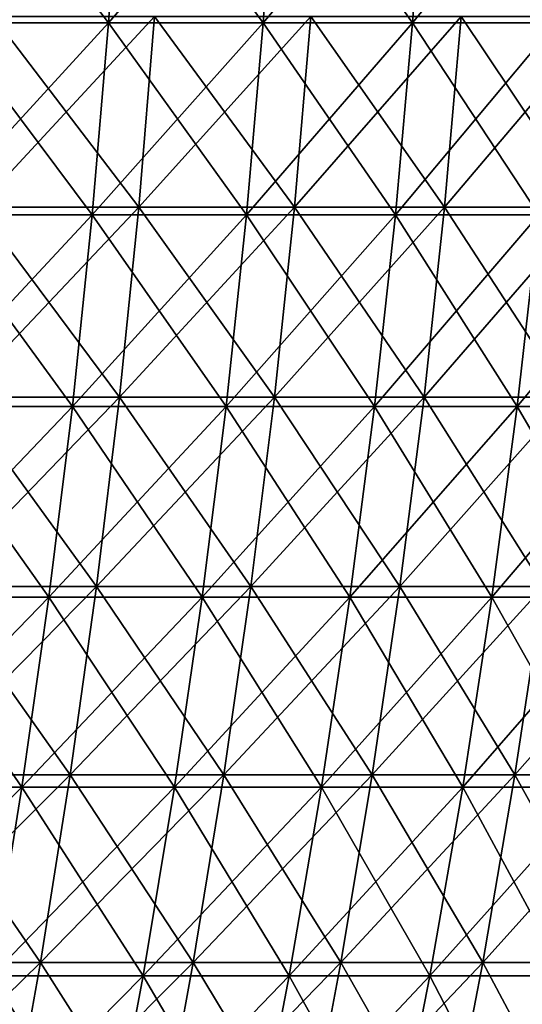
# Model space of a CAD drawing. Header units: millimetres. Extents: x -250 to 250, y 3898 to 4150.
# Tile 550 of 558: x 179 to 196, y 4093 to 4125. Entities that reach past the tile are written whole.
import ezdxf

# ---------------------------------------------------------------- set-up
doc = ezdxf.new("R2010")
doc.units = ezdxf.units.MM
doc.header["$LTSCALE"] = 5.599365
for name, color, linetype in [('2', 7, 'CONTINUOUS'), ('3', 7, 'CONTINUOUS'), ('4', 7, 'CONTINUOUS'), ('5', 7, 'CONTINUOUS')]:
    doc.layers.add(name, color=color, linetype=linetype)

msp = doc.modelspace()

# ---------------------------------------------------------------- linework, layer by layer
at = {"layer": '2', "color": 251, "linetype": 'Continuous', "true_color": 0x504f50}
for points in [[(183.318, 4118.911, -167.117), (178.085, 4118.911, -172.683), (183.834, 4125.107, -167.587), (183.318, 4118.911, -167.117)], [(183.834, 4125.107, -167.587), (178.085, 4118.911, -172.683), (178.586, 4125.107, -173.169), (183.834, 4125.107, -167.587)], [(188.378, 4118.911, -161.392), (183.318, 4118.911, -167.117), (188.908, 4125.107, -161.846), (188.378, 4118.911, -161.392)], [(188.908, 4125.107, -161.846), (183.318, 4118.911, -167.117), (183.834, 4125.107, -167.587), (188.908, 4125.107, -161.846)], [(193.258, 4118.911, -155.514), (188.378, 4118.911, -161.392), (193.802, 4125.107, -155.952), (193.258, 4118.911, -155.514)], [(193.802, 4125.107, -155.952), (188.378, 4118.911, -161.392), (188.908, 4125.107, -161.846), (193.802, 4125.107, -155.952)], [(197.956, 4118.911, -149.489), (193.258, 4118.911, -155.514), (198.513, 4125.107, -149.91), (197.956, 4118.911, -149.489)], [(198.513, 4125.107, -149.91), (193.258, 4118.911, -155.514), (193.802, 4125.107, -155.952), (198.513, 4125.107, -149.91)], [(182.688, 4112.734, -166.542), (177.473, 4112.734, -172.089), (183.318, 4118.911, -167.117), (182.688, 4112.734, -166.542)], [(183.318, 4118.911, -167.117), (177.473, 4112.734, -172.089), (178.085, 4118.911, -172.683), (183.318, 4118.911, -167.117)], [(187.73, 4112.734, -160.837), (182.688, 4112.734, -166.542), (188.378, 4118.911, -161.392), (187.73, 4112.734, -160.837)], [(188.378, 4118.911, -161.392), (182.688, 4112.734, -166.542), (183.318, 4118.911, -167.117), (188.378, 4118.911, -161.392)], [(192.594, 4112.734, -154.98), (187.73, 4112.734, -160.837), (193.258, 4118.911, -155.514), (192.594, 4112.734, -154.98)], [(193.258, 4118.911, -155.514), (187.73, 4112.734, -160.837), (188.378, 4118.911, -161.392), (193.258, 4118.911, -155.514)], [(197.275, 4112.734, -148.975), (192.594, 4112.734, -154.98), (197.956, 4118.911, -149.489), (197.275, 4112.734, -148.975)], [(197.956, 4118.911, -149.489), (192.594, 4112.734, -154.98), (193.258, 4118.911, -155.514), (197.956, 4118.911, -149.489)], [(181.945, 4106.581, -165.864), (176.75, 4106.581, -171.389), (182.688, 4112.734, -166.542), (181.945, 4106.581, -165.864)], [(182.688, 4112.734, -166.542), (176.75, 4106.581, -171.389), (177.473, 4112.734, -172.089), (182.688, 4112.734, -166.542)], [(186.966, 4106.581, -160.183), (181.945, 4106.581, -165.864), (187.73, 4112.734, -160.837), (186.966, 4106.581, -160.183)], [(187.73, 4112.734, -160.837), (181.945, 4106.581, -165.864), (182.688, 4112.734, -166.542), (187.73, 4112.734, -160.837)], [(191.81, 4106.581, -154.349), (186.966, 4106.581, -160.183), (192.594, 4112.734, -154.98), (191.81, 4106.581, -154.349)], [(192.594, 4112.734, -154.98), (186.966, 4106.581, -160.183), (187.73, 4112.734, -160.837), (192.594, 4112.734, -154.98)], [(196.472, 4106.581, -148.369), (191.81, 4106.581, -154.349), (197.275, 4112.734, -148.975), (196.472, 4106.581, -148.369)], [(197.275, 4112.734, -148.975), (191.81, 4106.581, -154.349), (192.594, 4112.734, -154.98), (197.275, 4112.734, -148.975)], [(181.088, 4100.455, -165.083), (175.918, 4100.455, -170.582), (181.945, 4106.581, -165.864), (181.088, 4100.455, -165.083)], [(181.945, 4106.581, -165.864), (175.918, 4100.455, -170.582), (176.75, 4106.581, -171.389), (181.945, 4106.581, -165.864)], [(186.086, 4100.455, -159.428), (181.088, 4100.455, -165.083), (186.966, 4106.581, -160.183), (186.086, 4100.455, -159.428)], [(186.966, 4106.581, -160.183), (181.088, 4100.455, -165.083), (181.945, 4106.581, -165.864), (186.966, 4106.581, -160.183)], [(190.907, 4100.455, -153.622), (186.086, 4100.455, -159.428), (191.81, 4106.581, -154.349), (190.907, 4100.455, -153.622)], [(191.81, 4106.581, -154.349), (186.086, 4100.455, -159.428), (186.966, 4106.581, -160.183), (191.81, 4106.581, -154.349)], [(195.547, 4100.455, -147.67), (190.907, 4100.455, -153.622), (196.472, 4106.581, -148.369), (195.547, 4100.455, -147.67)], [(196.472, 4106.581, -148.369), (190.907, 4100.455, -153.622), (191.81, 4106.581, -154.349), (196.472, 4106.581, -148.369)], [(200.002, 4100.455, -141.578), (195.547, 4100.455, -147.67), (200.948, 4106.581, -142.248), (200.002, 4100.455, -141.578)], [(200.948, 4106.581, -142.248), (195.547, 4100.455, -147.67), (196.472, 4106.581, -148.369), (200.948, 4106.581, -142.248)], [(180.118, 4094.359, -164.2), (174.976, 4094.359, -169.668), (181.088, 4100.455, -165.083), (180.118, 4094.359, -164.2)], [(181.088, 4100.455, -165.083), (174.976, 4094.359, -169.668), (175.918, 4100.455, -170.582), (181.088, 4100.455, -165.083)], [(185.089, 4094.359, -158.575), (180.118, 4094.359, -164.2), (186.086, 4100.455, -159.428), (185.089, 4094.359, -158.575)], [(186.086, 4100.455, -159.428), (180.118, 4094.359, -164.2), (181.088, 4100.455, -165.083), (186.086, 4100.455, -159.428)], [(189.885, 4094.359, -152.8), (185.089, 4094.359, -158.575), (190.907, 4100.455, -153.622), (189.885, 4094.359, -152.8)], [(190.907, 4100.455, -153.622), (185.089, 4094.359, -158.575), (186.086, 4100.455, -159.428), (190.907, 4100.455, -153.622)], [(194.5, 4094.359, -146.88), (189.885, 4094.359, -152.8), (195.547, 4100.455, -147.67), (194.5, 4094.359, -146.88)], [(195.547, 4100.455, -147.67), (189.885, 4094.359, -152.8), (190.907, 4100.455, -153.622), (195.547, 4100.455, -147.67)], [(198.931, 4094.359, -140.821), (194.5, 4094.359, -146.88), (200.002, 4100.455, -141.578), (198.931, 4094.359, -140.821)], [(200.002, 4100.455, -141.578), (194.5, 4094.359, -146.88), (195.547, 4100.455, -147.67), (200.002, 4100.455, -141.578)], [(179.037, 4088.298, -163.214), (173.926, 4088.298, -168.65), (180.118, 4094.359, -164.2), (179.037, 4088.298, -163.214)], [(180.118, 4094.359, -164.2), (173.926, 4088.298, -168.65), (174.976, 4094.359, -169.668), (180.118, 4094.359, -164.2)], [(183.978, 4088.298, -157.623), (179.037, 4088.298, -163.214), (185.089, 4094.359, -158.575), (183.978, 4088.298, -157.623)], [(185.089, 4094.359, -158.575), (179.037, 4088.298, -163.214), (180.118, 4094.359, -164.2), (185.089, 4094.359, -158.575)], [(188.745, 4088.298, -151.882), (183.978, 4088.298, -157.623), (189.885, 4094.359, -152.8), (188.745, 4088.298, -151.882)], [(189.885, 4094.359, -152.8), (183.978, 4088.298, -157.623), (185.089, 4094.359, -158.575), (189.885, 4094.359, -152.8)], [(193.333, 4088.298, -145.998), (188.745, 4088.298, -151.882), (194.5, 4094.359, -146.88), (193.333, 4088.298, -145.998)], [(194.5, 4094.359, -146.88), (188.745, 4088.298, -151.882), (189.885, 4094.359, -152.8), (194.5, 4094.359, -146.88)], [(197.737, 4088.298, -139.975), (193.333, 4088.298, -145.998), (198.931, 4094.359, -140.821), (197.737, 4088.298, -139.975)], [(198.931, 4094.359, -140.821), (193.333, 4088.298, -145.998), (194.5, 4094.359, -146.88), (198.931, 4094.359, -140.821)]]:
    msp.add_3dface(points, dxfattribs=at)
at = {"layer": '3', "color": 251, "linetype": 'Continuous', "true_color": 0x504f50}
for points in [[(178.085, 4118.911, 172.683), (183.318, 4118.911, 167.117), (178.586, 4125.107, 173.169), (178.085, 4118.911, 172.683)], [(178.586, 4125.107, 173.169), (183.318, 4118.911, 167.117), (183.834, 4125.107, 167.587), (178.586, 4125.107, 173.169)], [(183.318, 4118.911, 167.117), (188.378, 4118.911, 161.392), (183.834, 4125.107, 167.587), (183.318, 4118.911, 167.117)], [(183.834, 4125.107, 167.587), (188.378, 4118.911, 161.392), (188.908, 4125.107, 161.846), (183.834, 4125.107, 167.587)], [(188.378, 4118.911, 161.392), (193.258, 4118.911, 155.514), (188.908, 4125.107, 161.846), (188.378, 4118.911, 161.392)], [(188.908, 4125.107, 161.846), (193.258, 4118.911, 155.514), (193.802, 4125.107, 155.952), (188.908, 4125.107, 161.846)], [(193.258, 4118.911, 155.514), (197.956, 4118.911, 149.489), (193.802, 4125.107, 155.952), (193.258, 4118.911, 155.514)], [(193.802, 4125.107, 155.952), (197.956, 4118.911, 149.489), (198.513, 4125.107, 149.91), (193.802, 4125.107, 155.952)], [(177.473, 4112.734, 172.089), (182.688, 4112.734, 166.542), (178.085, 4118.911, 172.683), (177.473, 4112.734, 172.089)], [(178.085, 4118.911, 172.683), (182.688, 4112.734, 166.542), (183.318, 4118.911, 167.117), (178.085, 4118.911, 172.683)], [(182.688, 4112.734, 166.542), (187.73, 4112.734, 160.837), (183.318, 4118.911, 167.117), (182.688, 4112.734, 166.542)], [(183.318, 4118.911, 167.117), (187.73, 4112.734, 160.837), (188.378, 4118.911, 161.392), (183.318, 4118.911, 167.117)], [(187.73, 4112.734, 160.837), (192.594, 4112.734, 154.98), (188.378, 4118.911, 161.392), (187.73, 4112.734, 160.837)], [(188.378, 4118.911, 161.392), (192.594, 4112.734, 154.98), (193.258, 4118.911, 155.514), (188.378, 4118.911, 161.392)], [(192.594, 4112.734, 154.98), (197.275, 4112.734, 148.975), (193.258, 4118.911, 155.514), (192.594, 4112.734, 154.98)], [(193.258, 4118.911, 155.514), (197.275, 4112.734, 148.975), (197.956, 4118.911, 149.489), (193.258, 4118.911, 155.514)], [(176.75, 4106.581, 171.389), (181.945, 4106.581, 165.864), (177.473, 4112.734, 172.089), (176.75, 4106.581, 171.389)], [(177.473, 4112.734, 172.089), (181.945, 4106.581, 165.864), (182.688, 4112.734, 166.542), (177.473, 4112.734, 172.089)], [(181.945, 4106.581, 165.864), (186.966, 4106.581, 160.183), (182.688, 4112.734, 166.542), (181.945, 4106.581, 165.864)], [(182.688, 4112.734, 166.542), (186.966, 4106.581, 160.183), (187.73, 4112.734, 160.837), (182.688, 4112.734, 166.542)], [(186.966, 4106.581, 160.183), (191.81, 4106.581, 154.349), (187.73, 4112.734, 160.837), (186.966, 4106.581, 160.183)], [(187.73, 4112.734, 160.837), (191.81, 4106.581, 154.349), (192.594, 4112.734, 154.98), (187.73, 4112.734, 160.837)], [(191.81, 4106.581, 154.349), (196.472, 4106.581, 148.369), (192.594, 4112.734, 154.98), (191.81, 4106.581, 154.349)], [(192.594, 4112.734, 154.98), (196.472, 4106.581, 148.369), (197.275, 4112.734, 148.975), (192.594, 4112.734, 154.98)], [(175.918, 4100.455, 170.582), (181.088, 4100.455, 165.083), (176.75, 4106.581, 171.389), (175.918, 4100.455, 170.582)], [(176.75, 4106.581, 171.389), (181.088, 4100.455, 165.083), (181.945, 4106.581, 165.864), (176.75, 4106.581, 171.389)], [(181.088, 4100.455, 165.083), (186.086, 4100.455, 159.428), (181.945, 4106.581, 165.864), (181.088, 4100.455, 165.083)], [(181.945, 4106.581, 165.864), (186.086, 4100.455, 159.428), (186.966, 4106.581, 160.183), (181.945, 4106.581, 165.864)], [(186.086, 4100.455, 159.428), (190.907, 4100.455, 153.622), (186.966, 4106.581, 160.183), (186.086, 4100.455, 159.428)], [(186.966, 4106.581, 160.183), (190.907, 4100.455, 153.622), (191.81, 4106.581, 154.349), (186.966, 4106.581, 160.183)], [(190.907, 4100.455, 153.622), (195.547, 4100.455, 147.67), (191.81, 4106.581, 154.349), (190.907, 4100.455, 153.622)], [(191.81, 4106.581, 154.349), (195.547, 4100.455, 147.67), (196.472, 4106.581, 148.369), (191.81, 4106.581, 154.349)], [(195.547, 4100.455, 147.67), (200.002, 4100.455, 141.578), (196.472, 4106.581, 148.369), (195.547, 4100.455, 147.67)], [(174.976, 4094.359, 169.668), (180.118, 4094.359, 164.2), (175.918, 4100.455, 170.582), (174.976, 4094.359, 169.668)], [(175.918, 4100.455, 170.582), (180.118, 4094.359, 164.2), (181.088, 4100.455, 165.083), (175.918, 4100.455, 170.582)], [(180.118, 4094.359, 164.2), (185.089, 4094.359, 158.575), (181.088, 4100.455, 165.083), (180.118, 4094.359, 164.2)], [(181.088, 4100.455, 165.083), (185.089, 4094.359, 158.575), (186.086, 4100.455, 159.428), (181.088, 4100.455, 165.083)], [(185.089, 4094.359, 158.575), (189.885, 4094.359, 152.8), (186.086, 4100.455, 159.428), (185.089, 4094.359, 158.575)], [(186.086, 4100.455, 159.428), (189.885, 4094.359, 152.8), (190.907, 4100.455, 153.622), (186.086, 4100.455, 159.428)], [(189.885, 4094.359, 152.8), (194.5, 4094.359, 146.88), (190.907, 4100.455, 153.622), (189.885, 4094.359, 152.8)], [(190.907, 4100.455, 153.622), (194.5, 4094.359, 146.88), (195.547, 4100.455, 147.67), (190.907, 4100.455, 153.622)], [(194.5, 4094.359, 146.88), (198.931, 4094.359, 140.821), (195.547, 4100.455, 147.67), (194.5, 4094.359, 146.88)], [(195.547, 4100.455, 147.67), (198.931, 4094.359, 140.821), (200.002, 4100.455, 141.578), (195.547, 4100.455, 147.67)], [(174.976, 4094.359, 169.668), (179.037, 4088.298, 163.214), (180.118, 4094.359, 164.2), (174.976, 4094.359, 169.668)], [(179.037, 4088.298, 163.214), (183.978, 4088.298, 157.623), (180.118, 4094.359, 164.2), (179.037, 4088.298, 163.214)], [(180.118, 4094.359, 164.2), (183.978, 4088.298, 157.623), (185.089, 4094.359, 158.575), (180.118, 4094.359, 164.2)], [(183.978, 4088.298, 157.623), (188.745, 4088.298, 151.882), (185.089, 4094.359, 158.575), (183.978, 4088.298, 157.623)], [(185.089, 4094.359, 158.575), (188.745, 4088.298, 151.882), (189.885, 4094.359, 152.8), (185.089, 4094.359, 158.575)], [(188.745, 4088.298, 151.882), (193.333, 4088.298, 145.998), (189.885, 4094.359, 152.8), (188.745, 4088.298, 151.882)], [(189.885, 4094.359, 152.8), (193.333, 4088.298, 145.998), (194.5, 4094.359, 146.88), (189.885, 4094.359, 152.8)], [(193.333, 4088.298, 145.998), (197.737, 4088.298, 139.975), (194.5, 4094.359, 146.88), (193.333, 4088.298, 145.998)], [(194.5, 4094.359, 146.88), (197.737, 4088.298, 139.975), (198.931, 4094.359, 140.821), (194.5, 4094.359, 146.88)]]:
    msp.add_3dface(points, dxfattribs=at)
at = {"layer": '4', "color": 155, "linetype": 'Continuous', "true_color": 0x4a708c}
for points in [[(182.334, 4124.906, 166.219), (177.128, 4124.906, 171.755), (182.745, 4131.167, 166.594), (182.334, 4124.906, 166.219)], [(182.745, 4131.167, 166.594), (177.128, 4124.906, 171.755), (177.528, 4131.167, 172.143), (182.745, 4131.167, 166.594)], [(187.366, 4124.906, 160.525), (182.334, 4124.906, 166.219), (187.789, 4131.167, 160.887), (187.366, 4124.906, 160.525)], [(187.789, 4131.167, 160.887), (182.334, 4124.906, 166.219), (182.745, 4131.167, 166.594), (187.789, 4131.167, 160.887)], [(192.22, 4124.906, 154.679), (187.366, 4124.906, 160.525), (192.654, 4131.167, 155.028), (192.22, 4124.906, 154.679)], [(192.654, 4131.167, 155.028), (187.366, 4124.906, 160.525), (187.789, 4131.167, 160.887), (192.654, 4131.167, 155.028)], [(196.892, 4124.906, 148.686), (192.22, 4124.906, 154.679), (197.337, 4131.167, 149.022), (196.892, 4124.906, 148.686)], [(197.337, 4131.167, 149.022), (192.22, 4124.906, 154.679), (192.654, 4131.167, 155.028), (197.337, 4131.167, 149.022)], [(181.805, 4118.661, 165.737), (176.615, 4118.661, 171.257), (182.334, 4124.906, 166.219), (181.805, 4118.661, 165.737)], [(182.334, 4124.906, 166.219), (176.615, 4118.661, 171.257), (177.128, 4124.906, 171.755), (182.334, 4124.906, 166.219)], [(186.823, 4118.661, 160.06), (181.805, 4118.661, 165.737), (187.366, 4124.906, 160.525), (186.823, 4118.661, 160.06)], [(187.366, 4124.906, 160.525), (181.805, 4118.661, 165.737), (182.334, 4124.906, 166.219), (187.366, 4124.906, 160.525)], [(191.663, 4118.661, 154.231), (186.823, 4118.661, 160.06), (192.22, 4124.906, 154.679), (191.663, 4118.661, 154.231)], [(192.22, 4124.906, 154.679), (186.823, 4118.661, 160.06), (187.366, 4124.906, 160.525), (192.22, 4124.906, 154.679)], [(196.322, 4118.661, 148.255), (191.663, 4118.661, 154.231), (196.892, 4124.906, 148.686), (196.322, 4118.661, 148.255)], [(196.892, 4124.906, 148.686), (191.663, 4118.661, 154.231), (192.22, 4124.906, 154.679), (196.892, 4124.906, 148.686)], [(181.16, 4112.436, 165.149), (175.988, 4112.436, 170.649), (181.805, 4118.661, 165.737), (181.16, 4112.436, 165.149)], [(181.805, 4118.661, 165.737), (175.988, 4112.436, 170.649), (176.615, 4118.661, 171.257), (181.805, 4118.661, 165.737)], [(186.159, 4112.436, 159.492), (181.16, 4112.436, 165.149), (186.823, 4118.661, 160.06), (186.159, 4112.436, 159.492)], [(186.823, 4118.661, 160.06), (181.16, 4112.436, 165.149), (181.805, 4118.661, 165.737), (186.823, 4118.661, 160.06)], [(190.983, 4112.436, 153.683), (186.159, 4112.436, 159.492), (191.663, 4118.661, 154.231), (190.983, 4112.436, 153.683)], [(191.663, 4118.661, 154.231), (186.159, 4112.436, 159.492), (186.823, 4118.661, 160.06), (191.663, 4118.661, 154.231)], [(195.625, 4112.436, 147.729), (190.983, 4112.436, 153.683), (196.322, 4118.661, 148.255), (195.625, 4112.436, 147.729)], [(196.322, 4118.661, 148.255), (190.983, 4112.436, 153.683), (191.663, 4118.661, 154.231), (196.322, 4118.661, 148.255)], [(200.081, 4112.436, 141.635), (195.625, 4112.436, 147.729), (200.794, 4118.661, 142.139), (200.081, 4112.436, 141.635)], [(200.794, 4118.661, 142.139), (195.625, 4112.436, 147.729), (196.322, 4118.661, 148.255), (200.794, 4118.661, 142.139)], [(180.398, 4106.235, 164.454), (175.248, 4106.235, 169.932), (181.16, 4112.436, 165.149), (180.398, 4106.235, 164.454)], [(181.16, 4112.436, 165.149), (175.248, 4106.235, 169.932), (175.988, 4112.436, 170.649), (181.16, 4112.436, 165.149)], [(185.377, 4106.235, 158.821), (180.398, 4106.235, 164.454), (186.159, 4112.436, 159.492), (185.377, 4106.235, 158.821)], [(186.159, 4112.436, 159.492), (180.398, 4106.235, 164.454), (181.16, 4112.436, 165.149), (186.159, 4112.436, 159.492)], [(190.18, 4106.235, 153.037), (185.377, 4106.235, 158.821), (190.983, 4112.436, 153.683), (190.18, 4106.235, 153.037)], [(190.983, 4112.436, 153.683), (185.377, 4106.235, 158.821), (186.159, 4112.436, 159.492), (190.983, 4112.436, 153.683)], [(194.802, 4106.235, 147.108), (190.18, 4106.235, 153.037), (195.625, 4112.436, 147.729), (194.802, 4106.235, 147.108)], [(195.625, 4112.436, 147.729), (190.18, 4106.235, 153.037), (190.983, 4112.436, 153.683), (195.625, 4112.436, 147.729)], [(199.24, 4106.235, 141.039), (194.802, 4106.235, 147.108), (200.081, 4112.436, 141.635), (199.24, 4106.235, 141.039)], [(200.081, 4112.436, 141.635), (194.802, 4106.235, 147.108), (195.625, 4112.436, 147.729), (200.081, 4112.436, 141.635)], [(179.52, 4100.063, 163.654), (174.395, 4100.063, 169.105), (180.398, 4106.235, 164.454), (179.52, 4100.063, 163.654)], [(180.398, 4106.235, 164.454), (174.395, 4100.063, 169.105), (175.248, 4106.235, 169.932), (180.398, 4106.235, 164.454)], [(184.475, 4100.063, 158.048), (179.52, 4100.063, 163.654), (185.377, 4106.235, 158.821), (184.475, 4100.063, 158.048)], [(185.377, 4106.235, 158.821), (179.52, 4100.063, 163.654), (180.398, 4106.235, 164.454), (185.377, 4106.235, 158.821)], [(189.255, 4100.063, 152.293), (184.475, 4100.063, 158.048), (190.18, 4106.235, 153.037), (189.255, 4100.063, 152.293)], [(190.18, 4106.235, 153.037), (184.475, 4100.063, 158.048), (185.377, 4106.235, 158.821), (190.18, 4106.235, 153.037)], [(193.855, 4100.063, 146.392), (189.255, 4100.063, 152.293), (194.802, 4106.235, 147.108), (193.855, 4100.063, 146.392)], [(194.802, 4106.235, 147.108), (189.255, 4100.063, 152.293), (190.18, 4106.235, 153.037), (194.802, 4106.235, 147.108)], [(198.271, 4100.063, 140.353), (193.855, 4100.063, 146.392), (199.24, 4106.235, 141.039), (198.271, 4100.063, 140.353)], [(199.24, 4106.235, 141.039), (193.855, 4100.063, 146.392), (194.802, 4106.235, 147.108), (199.24, 4106.235, 141.039)], [(178.527, 4093.922, 162.749), (173.431, 4093.922, 168.17), (179.52, 4100.063, 163.654), (178.527, 4093.922, 162.749)], [(179.52, 4100.063, 163.654), (173.431, 4093.922, 168.17), (174.395, 4100.063, 169.105), (179.52, 4100.063, 163.654)], [(183.455, 4093.922, 157.174), (178.527, 4093.922, 162.749), (184.475, 4100.063, 158.048), (183.455, 4093.922, 157.174)], [(184.475, 4100.063, 158.048), (178.527, 4093.922, 162.749), (179.52, 4100.063, 163.654), (184.475, 4100.063, 158.048)], [(188.208, 4093.922, 151.45), (183.455, 4093.922, 157.174), (189.255, 4100.063, 152.293), (188.208, 4093.922, 151.45)], [(189.255, 4100.063, 152.293), (183.455, 4093.922, 157.174), (184.475, 4100.063, 158.048), (189.255, 4100.063, 152.293)], [(192.782, 4093.922, 145.582), (188.208, 4093.922, 151.45), (193.855, 4100.063, 146.392), (192.782, 4093.922, 145.582)], [(193.855, 4100.063, 146.392), (188.208, 4093.922, 151.45), (189.255, 4100.063, 152.293), (193.855, 4100.063, 146.392)], [(197.174, 4093.922, 139.577), (192.782, 4093.922, 145.582), (198.271, 4100.063, 140.353), (197.174, 4093.922, 139.577)], [(198.271, 4100.063, 140.353), (192.782, 4093.922, 145.582), (193.855, 4100.063, 146.392), (198.271, 4100.063, 140.353)], [(182.316, 4087.818, 156.199), (177.42, 4087.818, 161.739), (183.455, 4093.922, 157.174), (182.316, 4087.818, 156.199)], [(183.455, 4093.922, 157.174), (177.42, 4087.818, 161.739), (178.527, 4093.922, 162.749), (183.455, 4093.922, 157.174)], [(187.04, 4087.818, 150.511), (182.316, 4087.818, 156.199), (188.208, 4093.922, 151.45), (187.04, 4087.818, 150.511)], [(188.208, 4093.922, 151.45), (182.316, 4087.818, 156.199), (183.455, 4093.922, 157.174), (188.208, 4093.922, 151.45)], [(191.586, 4087.818, 144.679), (187.04, 4087.818, 150.511), (192.782, 4093.922, 145.582), (191.586, 4087.818, 144.679)], [(192.782, 4093.922, 145.582), (187.04, 4087.818, 150.511), (188.208, 4093.922, 151.45), (192.782, 4093.922, 145.582)], [(195.951, 4087.818, 138.711), (191.586, 4087.818, 144.679), (197.174, 4093.922, 139.577), (195.951, 4087.818, 138.711)], [(197.174, 4093.922, 139.577), (191.586, 4087.818, 144.679), (192.782, 4093.922, 145.582), (197.174, 4093.922, 139.577)]]:
    msp.add_3dface(points, dxfattribs=at)
at = {"layer": '5', "color": 155, "linetype": 'Continuous', "true_color": 0x4a708c}
for points in [[(177.128, 4124.906, -171.755), (182.334, 4124.906, -166.219), (177.528, 4131.167, -172.143), (177.128, 4124.906, -171.755)], [(177.528, 4131.167, -172.143), (182.334, 4124.906, -166.219), (182.745, 4131.167, -166.594), (177.528, 4131.167, -172.143)], [(182.334, 4124.906, -166.219), (187.366, 4124.906, -160.525), (182.745, 4131.167, -166.594), (182.334, 4124.906, -166.219)], [(182.745, 4131.167, -166.594), (187.366, 4124.906, -160.525), (187.789, 4131.167, -160.887), (182.745, 4131.167, -166.594)], [(187.366, 4124.906, -160.525), (192.22, 4124.906, -154.679), (187.789, 4131.167, -160.887), (187.366, 4124.906, -160.525)], [(187.789, 4131.167, -160.887), (192.22, 4124.906, -154.679), (192.654, 4131.167, -155.028), (187.789, 4131.167, -160.887)], [(192.22, 4124.906, -154.679), (196.892, 4124.906, -148.686), (192.654, 4131.167, -155.028), (192.22, 4124.906, -154.679)], [(192.654, 4131.167, -155.028), (196.892, 4124.906, -148.686), (197.337, 4131.167, -149.022), (192.654, 4131.167, -155.028)], [(176.615, 4118.661, -171.257), (181.805, 4118.661, -165.737), (177.128, 4124.906, -171.755), (176.615, 4118.661, -171.257)], [(177.128, 4124.906, -171.755), (181.805, 4118.661, -165.737), (182.334, 4124.906, -166.219), (177.128, 4124.906, -171.755)], [(181.805, 4118.661, -165.737), (186.823, 4118.661, -160.06), (182.334, 4124.906, -166.219), (181.805, 4118.661, -165.737)], [(182.334, 4124.906, -166.219), (186.823, 4118.661, -160.06), (187.366, 4124.906, -160.525), (182.334, 4124.906, -166.219)], [(186.823, 4118.661, -160.06), (191.663, 4118.661, -154.231), (187.366, 4124.906, -160.525), (186.823, 4118.661, -160.06)], [(187.366, 4124.906, -160.525), (191.663, 4118.661, -154.231), (192.22, 4124.906, -154.679), (187.366, 4124.906, -160.525)], [(191.663, 4118.661, -154.231), (196.322, 4118.661, -148.255), (192.22, 4124.906, -154.679), (191.663, 4118.661, -154.231)], [(192.22, 4124.906, -154.679), (196.322, 4118.661, -148.255), (196.892, 4124.906, -148.686), (192.22, 4124.906, -154.679)], [(175.988, 4112.436, -170.649), (181.16, 4112.436, -165.149), (176.615, 4118.661, -171.257), (175.988, 4112.436, -170.649)], [(176.615, 4118.661, -171.257), (181.16, 4112.436, -165.149), (181.805, 4118.661, -165.737), (176.615, 4118.661, -171.257)], [(181.16, 4112.436, -165.149), (186.159, 4112.436, -159.492), (181.805, 4118.661, -165.737), (181.16, 4112.436, -165.149)], [(181.805, 4118.661, -165.737), (186.159, 4112.436, -159.492), (186.823, 4118.661, -160.06), (181.805, 4118.661, -165.737)], [(186.159, 4112.436, -159.492), (190.983, 4112.436, -153.683), (186.823, 4118.661, -160.06), (186.159, 4112.436, -159.492)], [(186.823, 4118.661, -160.06), (190.983, 4112.436, -153.683), (191.663, 4118.661, -154.231), (186.823, 4118.661, -160.06)], [(190.983, 4112.436, -153.683), (195.625, 4112.436, -147.729), (191.663, 4118.661, -154.231), (190.983, 4112.436, -153.683)], [(191.663, 4118.661, -154.231), (195.625, 4112.436, -147.729), (196.322, 4118.661, -148.255), (191.663, 4118.661, -154.231)], [(195.625, 4112.436, -147.729), (200.081, 4112.436, -141.635), (196.322, 4118.661, -148.255), (195.625, 4112.436, -147.729)], [(175.248, 4106.235, -169.932), (180.398, 4106.235, -164.454), (175.988, 4112.436, -170.649), (175.248, 4106.235, -169.932)], [(175.988, 4112.436, -170.649), (180.398, 4106.235, -164.454), (181.16, 4112.436, -165.149), (175.988, 4112.436, -170.649)], [(180.398, 4106.235, -164.454), (185.377, 4106.235, -158.821), (181.16, 4112.436, -165.149), (180.398, 4106.235, -164.454)], [(181.16, 4112.436, -165.149), (185.377, 4106.235, -158.821), (186.159, 4112.436, -159.492), (181.16, 4112.436, -165.149)], [(185.377, 4106.235, -158.821), (190.18, 4106.235, -153.037), (186.159, 4112.436, -159.492), (185.377, 4106.235, -158.821)], [(186.159, 4112.436, -159.492), (190.18, 4106.235, -153.037), (190.983, 4112.436, -153.683), (186.159, 4112.436, -159.492)], [(190.18, 4106.235, -153.037), (194.802, 4106.235, -147.108), (190.983, 4112.436, -153.683), (190.18, 4106.235, -153.037)], [(190.983, 4112.436, -153.683), (194.802, 4106.235, -147.108), (195.625, 4112.436, -147.729), (190.983, 4112.436, -153.683)], [(194.802, 4106.235, -147.108), (199.24, 4106.235, -141.039), (195.625, 4112.436, -147.729), (194.802, 4106.235, -147.108)], [(195.625, 4112.436, -147.729), (199.24, 4106.235, -141.039), (200.081, 4112.436, -141.635), (195.625, 4112.436, -147.729)], [(174.395, 4100.063, -169.105), (179.52, 4100.063, -163.654), (175.248, 4106.235, -169.932), (174.395, 4100.063, -169.105)], [(175.248, 4106.235, -169.932), (179.52, 4100.063, -163.654), (180.398, 4106.235, -164.454), (175.248, 4106.235, -169.932)], [(179.52, 4100.063, -163.654), (184.475, 4100.063, -158.048), (180.398, 4106.235, -164.454), (179.52, 4100.063, -163.654)], [(180.398, 4106.235, -164.454), (184.475, 4100.063, -158.048), (185.377, 4106.235, -158.821), (180.398, 4106.235, -164.454)], [(184.475, 4100.063, -158.048), (189.255, 4100.063, -152.293), (185.377, 4106.235, -158.821), (184.475, 4100.063, -158.048)], [(185.377, 4106.235, -158.821), (189.255, 4100.063, -152.293), (190.18, 4106.235, -153.037), (185.377, 4106.235, -158.821)], [(189.255, 4100.063, -152.293), (193.855, 4100.063, -146.392), (190.18, 4106.235, -153.037), (189.255, 4100.063, -152.293)], [(190.18, 4106.235, -153.037), (193.855, 4100.063, -146.392), (194.802, 4106.235, -147.108), (190.18, 4106.235, -153.037)], [(193.855, 4100.063, -146.392), (198.271, 4100.063, -140.353), (194.802, 4106.235, -147.108), (193.855, 4100.063, -146.392)], [(194.802, 4106.235, -147.108), (198.271, 4100.063, -140.353), (199.24, 4106.235, -141.039), (194.802, 4106.235, -147.108)], [(174.395, 4100.063, -169.105), (178.527, 4093.922, -162.749), (179.52, 4100.063, -163.654), (174.395, 4100.063, -169.105)], [(178.527, 4093.922, -162.749), (183.455, 4093.922, -157.174), (179.52, 4100.063, -163.654), (178.527, 4093.922, -162.749)], [(179.52, 4100.063, -163.654), (183.455, 4093.922, -157.174), (184.475, 4100.063, -158.048), (179.52, 4100.063, -163.654)], [(183.455, 4093.922, -157.174), (188.208, 4093.922, -151.45), (184.475, 4100.063, -158.048), (183.455, 4093.922, -157.174)], [(184.475, 4100.063, -158.048), (188.208, 4093.922, -151.45), (189.255, 4100.063, -152.293), (184.475, 4100.063, -158.048)], [(188.208, 4093.922, -151.45), (192.782, 4093.922, -145.582), (189.255, 4100.063, -152.293), (188.208, 4093.922, -151.45)], [(189.255, 4100.063, -152.293), (192.782, 4093.922, -145.582), (193.855, 4100.063, -146.392), (189.255, 4100.063, -152.293)], [(192.782, 4093.922, -145.582), (197.174, 4093.922, -139.577), (193.855, 4100.063, -146.392), (192.782, 4093.922, -145.582)], [(193.855, 4100.063, -146.392), (197.174, 4093.922, -139.577), (198.271, 4100.063, -140.353), (193.855, 4100.063, -146.392)], [(177.42, 4087.818, -161.739), (182.316, 4087.818, -156.199), (178.527, 4093.922, -162.749), (177.42, 4087.818, -161.739)], [(178.527, 4093.922, -162.749), (182.316, 4087.818, -156.199), (183.455, 4093.922, -157.174), (178.527, 4093.922, -162.749)], [(182.316, 4087.818, -156.199), (187.04, 4087.818, -150.511), (183.455, 4093.922, -157.174), (182.316, 4087.818, -156.199)], [(183.455, 4093.922, -157.174), (187.04, 4087.818, -150.511), (188.208, 4093.922, -151.45), (183.455, 4093.922, -157.174)], [(187.04, 4087.818, -150.511), (191.586, 4087.818, -144.679), (188.208, 4093.922, -151.45), (187.04, 4087.818, -150.511)], [(188.208, 4093.922, -151.45), (191.586, 4087.818, -144.679), (192.782, 4093.922, -145.582), (188.208, 4093.922, -151.45)], [(191.586, 4087.818, -144.679), (195.951, 4087.818, -138.711), (192.782, 4093.922, -145.582), (191.586, 4087.818, -144.679)], [(192.782, 4093.922, -145.582), (195.951, 4087.818, -138.711), (197.174, 4093.922, -139.577), (192.782, 4093.922, -145.582)]]:
    msp.add_3dface(points, dxfattribs=at)

doc.saveas('drawing.dxf')
